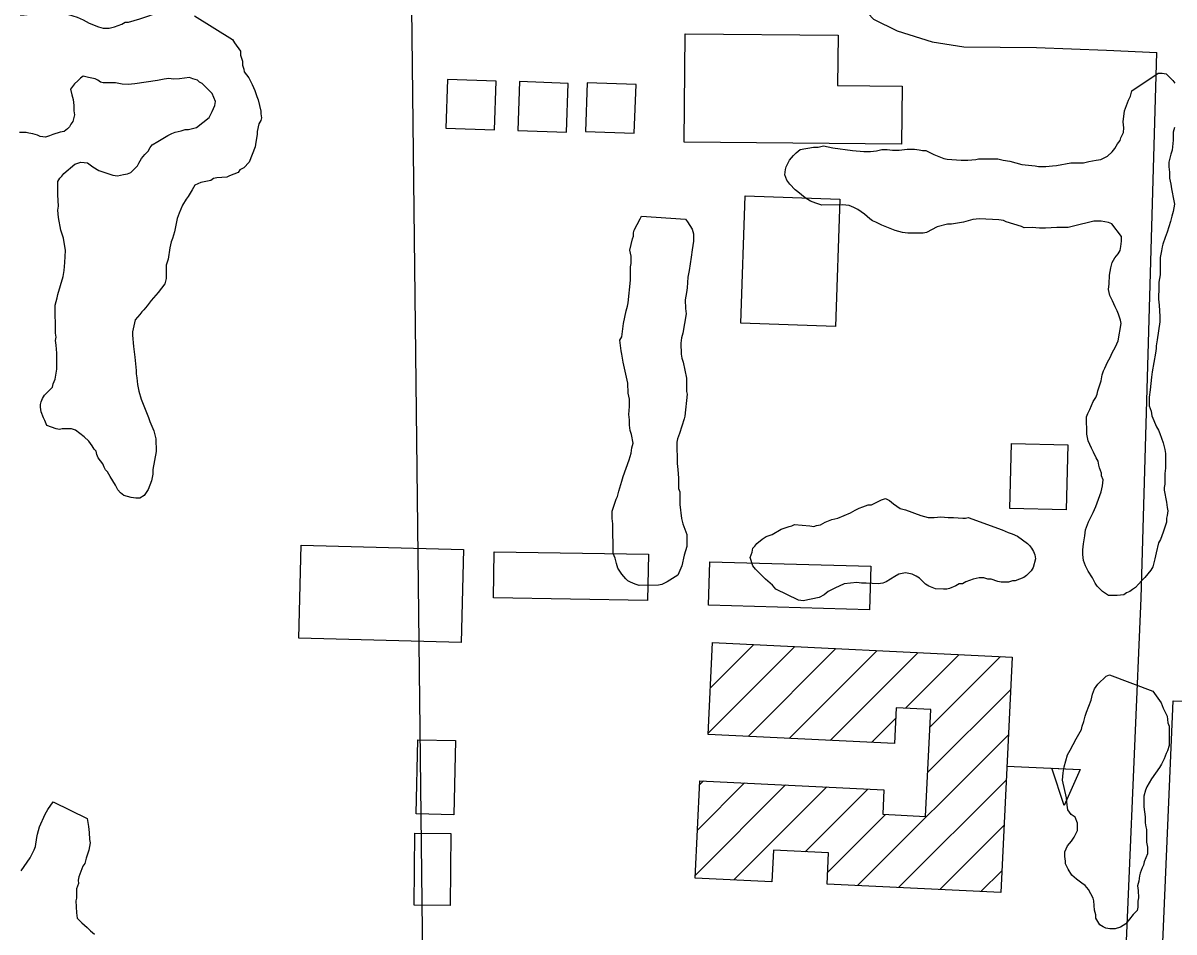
# Model space of a CAD drawing. Extents: x 3677843 to 3715951, y 511991 to 537744.
# Drawn here: x 3702883 to 3703826, y 518404 to 519150 of the extents above; entities that cross this region are included whole.
import ezdxf

# ---------------------------------------------------------------- set-up
doc = ezdxf.new("R2010")
doc.units = 0
for name, color, linetype in [('V-BLDG-OTLN', 7, 'Continuous'), ('V-GRID-MAJR', 7, 'Continuous'), ('V-ROAD-CNTR', 7, 'Continuous'), ('V-SITE-VEGE', 7, 'Continuous')]:
    doc.layers.add(name, color=color, linetype=linetype)

msp = doc.modelspace()

# ---------------------------------------------------------------- linework, layer by layer
at = {"layer": 'V-BLDG-OTLN'}
for p, q in [((3703446.11, 518604.51), (3703481.63, 518640.03)), ((3703444.28, 518567.33), (3703515.33, 518638.38)), ((3703476.96, 518564.65), (3703549.04, 518636.73)), ((3703510.66, 518563), (3703582.74, 518635.08)), ((3703544.36, 518561.35), (3703616.44, 518633.42)), ((3703606.06, 518587.69), (3703650.14, 518631.77)), ((3703626.14, 518572.41), (3703683.85, 518630.12)), ((3703624.32, 518535.23), (3703692.24, 518603.15)), ((3703578.07, 518559.69), (3703597.97, 518579.6)), ((3703566.67, 518442.23), (3703690.41, 518565.97)), ((3703689.15, 518540.3), (3703749.08, 518537.36)), ((3703435.41, 518487.75), (3703474.09, 518526.42)), ((3703437.24, 518524.93), (3703440.39, 518528.08)), ((3703600.37, 518440.57), (3703688.59, 518528.79)), ((3703433.59, 518450.57), (3703507.79, 518524.77)), ((3703465.27, 518446.9), (3703541.49, 518523.12)), ((3703523.66, 518469.93), (3703575.19, 518521.47)), ((3703542.15, 518453.06), (3703589.69, 518500.61)), ((3703634.07, 518438.92), (3703686.77, 518491.61)), ((3703667.77, 518437.27), (3703684.94, 518454.44))]:
    msp.add_line(p, q, dxfattribs=at)
for points in [[(3703602.78, 519050.47), (3703424.58, 519051.94), (3703425.31, 519140.79), (3703550.77, 519139.76), (3703550.42, 519098.38), (3703603.17, 519097.95)], [(3703269.14, 519062.03), (3703270.57, 519102.01), (3703230.6, 519103.44), (3703229.16, 519063.47)], [(3703328.19, 519060.27), (3703329.63, 519100.24), (3703289.66, 519101.68), (3703288.22, 519061.7)], [(3703383.73, 519059.39), (3703385.16, 519099.36), (3703345.19, 519100.8), (3703343.75, 519060.82)], [(3703552.2, 519005.29), (3703548.72, 518900.83), (3703471.09, 518903.43), (3703474.58, 519007.88)], [(3703739.14, 518803.69), (3703737.64, 518750.34), (3703691.46, 518751.64), (3703692.97, 518804.99)], [(3703241.67, 518641.69), (3703108.67, 518645.2), (3703110.69, 518721.42), (3703243.69, 518717.9)], [(3703394.65, 518676.2), (3703268.33, 518678.17), (3703268.92, 518716.11), (3703395.24, 518714.15)], [(3703576.51, 518668.5), (3703444.5, 518672.25), (3703445.52, 518707.89), (3703577.52, 518704.14)], [(3703447.93, 518641.69), (3703693.54, 518629.64), (3703684.06, 518436.47), (3703541.68, 518443.45), (3703542.93, 518468.98), (3703497.8, 518471.2), (3703496.54, 518445.36), (3703433.49, 518448.46), (3703437.4, 518528.22), (3703588.31, 518520.82), (3703587.32, 518500.72), (3703622.54, 518498.99), (3703626.84, 518586.67), (3703598.39, 518588.07), (3703596.95, 518558.77), (3703444.23, 518566.26)], [(3703204.83, 518501.06), (3703206.16, 518561.86), (3703237.22, 518561.18), (3703235.89, 518500.38)], [(3703749.08, 518537.36), (3703736.07, 518507.96), (3703726.01, 518538.49)], [(3703203.36, 518426.12), (3703203.68, 518485.19), (3703233.21, 518485.03), (3703232.89, 518425.96)]]:
    msp.add_lwpolyline(points, close=True, dxfattribs=at)
at = {"layer": 'V-GRID-MAJR'}
msp.add_spline([(3703218.92, 517647.96), (3703148.43, 523705.43), (3703077.91, 529766), (3703007.39, 535826.57), (3703007.35, 535829.64)], degree=3, dxfattribs=at)
at = {"layer": 'V-ROAD-CNTR'}
for points in [[(3703819.23, 519375.89), (3703711.06, 519376.92), (3703678.47, 519375.71), (3703649.68, 519372.9), (3703626.14, 519368.93), (3703607.24, 519359.71), (3703593.26, 519351.56), (3703577.55, 519340.64), (3703566.25, 519327.86), (3703557.38, 519316.44), (3703546.54, 519298.47), (3703539.68, 519266.35), (3703540.03, 519245.66), (3703541.24, 519226.63), (3703546.88, 519208.59), (3703555.06, 519184.07), (3703566.92, 519166.65), (3703579.89, 519152.8), (3703599.21, 519143.21), (3703627.88, 519134.33), (3703653.83, 519130.29), (3703713.51, 519129.72), (3703770.79, 519127.44), (3703812.02, 519125.46)], [(3703778.36, 518192.42), (3703799.13, 518677.91), (3703812.02, 519125.46)], [(3703808.35, 518191.33), (3703825.57, 518593.9)], [(3703825.57, 518593.9), (3703855.52, 518593.42)]]:
    msp.add_lwpolyline(points, dxfattribs=at)
at = {"layer": 'V-SITE-VEGE'}
for points in [[(3702880.19, 519156.44), (3702883.46, 519156.46), (3702888.36, 519157.04), (3702896.54, 519157.63), (3702898.72, 519157.65), (3702901.45, 519158.21), (3702910.17, 519158.27), (3702912.9, 519158.83), (3702927.1, 519154.56), (3702932.03, 519152.41), (3702936.95, 519149.72), (3702944.61, 519146.5), (3702948.44, 519145.43), (3702953.35, 519145.46), (3702957.7, 519146.58), (3702963.69, 519148.8), (3702966.41, 519150.46), (3702969.13, 519150.48), (3702978.39, 519153.26), (3702984.92, 519155.49), (3702988.73, 519156.6), (3702991.45, 519157.71), (3702993.62, 519158.27), (3702996.89, 519158.84)], [(3703023.1, 519155.74), (3703054.31, 519136.31), (3703055.97, 519133.59), (3703060.92, 519126.54), (3703060.94, 519123.26), (3703062.61, 519118.36), (3703062.63, 519115.09), (3703063.75, 519111.83), (3703063.76, 519109.65), (3703067.61, 519104.76), (3703070.37, 519099.33), (3703072.59, 519094.43), (3703074.26, 519089.54), (3703075.36, 519086.81), (3703077.61, 519077.55), (3703077.62, 519075.37), (3703078.19, 519072.11), (3703077.66, 519069.92), (3703076.04, 519067.18), (3703074.45, 519060.63), (3703074.46, 519058.44), (3703073.41, 519051.89), (3703072.89, 519048.07), (3703068.06, 519035.49), (3703063.73, 519031.1), (3703060.47, 519029.44), (3703058.85, 519027.25), (3703051.77, 519024.48), (3703049.6, 519023.37), (3703041.42, 519022.77), (3703038.7, 519022.21), (3703036.53, 519020.56), (3703028.36, 519018.87), (3703023.46, 519016.66), (3703021.31, 519012.82), (3703018.07, 519007.35), (3703016.45, 519005.15), (3703013.21, 519000.23), (3703010.52, 518993.66), (3703008.92, 518989.29), (3703006.81, 518978.37), (3703005.21, 518972.9), (3703004.14, 518970.17), (3703003.08, 518965.25), (3703001.5, 518955.97), (3702999.9, 518951.05), (3702999.97, 518940.14), (3702998.91, 518935.77), (3702993.5, 518928.64), (3702987.54, 518922.06), (3702984.3, 518917.67), (3702981.59, 518914.39), (3702979.97, 518912.74), (3702978.35, 518910.54), (3702974.56, 518906.16), (3702972.44, 518896.32), (3702972.46, 518893.6), (3702973.06, 518884.33), (3702974.21, 518875.61), (3702975.38, 518864.71), (3702975.39, 518861.98), (3702975.96, 518858.71), (3702976.54, 518853.26), (3702977.67, 518847.82), (3702979.35, 518841.28), (3702985.45, 518826.05), (3702986.56, 518822.78), (3702989.88, 518815.17), (3702991.56, 518808.63), (3702991.63, 518798.27), (3702989, 518783.53), (3702989.02, 518779.71), (3702987.97, 518774.25), (3702985.29, 518767.14), (3702982.05, 518762.21), (3702978.24, 518760), (3702974.97, 518759.98), (3702971.15, 518760.5), (3702965.14, 518762.1), (3702962.4, 518764.26), (3702960.2, 518766.98), (3702958.54, 518770.78), (3702954.13, 518777.85), (3702951.92, 518781.65), (3702950.27, 518783.27), (3702949.17, 518785.45), (3702948.06, 518788.17), (3702944.21, 518793.05), (3702943.1, 518795.77), (3702942.54, 518798.49), (3702940.9, 518800.12), (3702939.24, 518802.84), (3702936.48, 518806.64), (3702932.64, 518810.43), (3702925.52, 518815.84), (3702922.24, 518816.91), (3702914.6, 518816.86), (3702912.42, 518816.3), (3702909.69, 518816.82), (3702902.04, 518819.5), (3702900.37, 518823.85)], [(3702900.37, 518823.85), (3702899.27, 518826.03), (3702897.6, 518830.92), (3702897.03, 518834.74), (3702897.01, 518836.92), (3702897.55, 518839.11), (3702898.62, 518841.84), (3702900.24, 518844.58), (3702906.74, 518851.17), (3702907.27, 518853.9), (3702908.88, 518857.73), (3702910.46, 518865.92), (3702910.37, 518879.01), (3702909.79, 518885.55), (3702909.21, 518889.36), (3702909.74, 518892.09), (3702909.18, 518895.36), (3702909.03, 518918.27), (3702910.62, 518924.28), (3702911.15, 518927.01), (3702915.42, 518941.77), (3702916.47, 518946.68), (3702916.98, 518953.23), (3702917.46, 518963.05), (3702915.75, 518973.4), (3702913.53, 518979.93), (3702911.82, 518990.29), (3702911.24, 518996.28), (3702911.76, 518999.56), (3702911.16, 519008.83), (3702911.08, 519019.73), (3702912.7, 519022.47), (3702914.33, 519024.12), (3702915.95, 519026.31), (3702925.17, 519034.01), (3702930.07, 519035.68), (3702935.53, 519035.17), (3702939.91, 519031.92), (3702944.84, 519028.68), (3702956.32, 519024.94), (3702960.14, 519024.42), (3702965.04, 519025.54), (3702968.31, 519026.11), (3702971.03, 519027.22), (3702976.45, 519032.71), (3702977.53, 519034.9), (3702979.68, 519038.73), (3702982.39, 519042.02), (3702985.1, 519044.77), (3702986.72, 519047.51), (3702988.34, 519049.7), (3702993.23, 519052.46), (3703001.38, 519057.42), (3703004.64, 519059.08), (3703007.36, 519060.18), (3703012.26, 519061.31), (3703015.53, 519062.42), (3703018.25, 519062.44), (3703024.79, 519064.12), (3703035.1, 519072.37), (3703037.79, 519077.29), (3703039.94, 519082.22), (3703040.47, 519085.49), (3703037.7, 519092.02), (3703029.46, 519100.15), (3703027.27, 519101.23), (3703025.62, 519102.85), (3703021.8, 519103.92), (3703019.06, 519104.99), (3703010.89, 519103.84), (3703005.98, 519103.81), (3703002.16, 519104.33), (3702998.35, 519103.76), (3702992.9, 519102.64), (3702974.37, 519099.78), (3702968.92, 519099.2), (3702964.01, 519099.72), (3702958.55, 519100.77), (3702948.19, 519100.7), (3702946, 519101.23), (3702943.81, 519102.86), (3702941.62, 519103.93), (3702936.16, 519104.99), (3702931.79, 519106.05), (3702929.62, 519104.4), (3702927.45, 519102.2), (3702924.74, 519100), (3702921.49, 519095.62), (3702922.62, 519090.72), (3702923.73, 519086.91), (3702924.31, 519082), (3702924.34, 519077.64), (3702924.91, 519074.37), (3702924.38, 519072.18), (3702923.31, 519068.9), (3702921.68, 519066.71), (3702920.61, 519064.52), (3702918.98, 519062.88), (3702916.27, 519060.68), (3702913, 519060.11), (3702907.01, 519058.43)], [(3703791.47, 519094.25), (3703813.2, 519108.58), (3703816.47, 519108.6), (3703819.75, 519108.07), (3703825.23, 519102.66), (3703826.88, 519100.48)], [(3703775.28, 518985.06), (3703772.55, 518986.13), (3703766.54, 518987.18), (3703760.54, 518987.14), (3703743.66, 518983.21), (3703739.3, 518982.09), (3703730.03, 518982.03), (3703720.76, 518981.43), (3703715.86, 518981.4), (3703709.85, 518981.9), (3703703.31, 518981.86), (3703701.12, 518982.93), (3703688.55, 518986.67), (3703686.36, 518987.75), (3703682.54, 518988.27), (3703666.71, 518989.25), (3703661.26, 518988.67), (3703653.64, 518986.44), (3703643.84, 518984.74), (3703640.56, 518984.72), (3703631.85, 518982.48), (3703623.15, 518978.06), (3703620.43, 518977.49), (3703607.89, 518977.41), (3703603.52, 518977.93), (3703597.51, 518979.53), (3703586.57, 518983.82), (3703581.64, 518986.51), (3703578.91, 518987.58), (3703576.72, 518989.21), (3703572.33, 518992.99), (3703566.85, 518996.78), (3703563.57, 518998.39), (3703559.74, 519000), (3703554.28, 519000.51), (3703537.37, 519000.4), (3703532.45, 519002), (3703528.08, 519003.61), (3703523.7, 519006.31), (3703517.67, 519011.18), (3703515.47, 519012.8), (3703511.08, 519017.68), (3703508.88, 519020.94), (3703507.21, 519025.29), (3703507.73, 519029.66), (3703508.26, 519031.85), (3703510.95, 519037.32), (3703514.2, 519041.16), (3703516.36, 519043.35), (3703519.62, 519046.1), (3703530.52, 519047.81), (3703534.33, 519047.84), (3703538.69, 519048.96), (3703546.33, 519047.37), (3703562.71, 519045.29), (3703571.99, 519044.27), (3703577.45, 519044.3), (3703582.35, 519044.88), (3703586.71, 519045.99), (3703591.07, 519046.03), (3703595.44, 519045.51), (3703600.89, 519045.54), (3703607.43, 519046.14), (3703613.43, 519046.17), (3703617.25, 519045.65), (3703619.98, 519045.12), (3703622.71, 519045.14), (3703629.28, 519041.91), (3703637.48, 519038.69), (3703640.21, 519038.17), (3703651.67, 519037.15), (3703657.12, 519037.19), (3703663.67, 519037.78), (3703665.85, 519038.34), (3703681.66, 519038.44), (3703686.03, 519037.38), (3703691.5, 519036.32), (3703701.33, 519033.66), (3703712.25, 519032.64), (3703714.98, 519032.11), (3703720.98, 519032.15), (3703726.43, 519032.73), (3703729.7, 519032.76), (3703741.68, 519035.02), (3703752.05, 519035.09), (3703756.4, 519036.2), (3703762.4, 519037.33), (3703766.21, 519037.91), (3703771.65, 519040.67), (3703775.44, 519043.97), (3703777.6, 519046.71), (3703779.76, 519050.54), (3703781.92, 519053.28), (3703782.46, 519055.47), (3703784.61, 519059.84), (3703785.13, 519063.67), (3703784.55, 519068.57), (3703785.58, 519077.85), (3703788.79, 519086.6), (3703790.41, 519089.88), (3703791.47, 519094.25)], [(3703826.58, 519063.94), (3703825.52, 519060.11), (3703825.56, 519053.57), (3703824.52, 519045.38), (3703823.45, 519042.1), (3703821.86, 519035.54), (3703821.88, 519031.73), (3703822.46, 519027.37), (3703822.49, 519022.46), (3703823.61, 519017.56), (3703824.19, 519013.74), (3703825.89, 519003.94), (3703826.45, 519001.21), (3703825.4, 518995.21), (3703824.33, 518991.38), (3703823.27, 518987.01), (3703820.6, 518978.27), (3703818.99, 518973.89), (3703816.85, 518968.42), (3703816.31, 518966.24), (3703815.79, 518962.96), (3703814.73, 518957.5), (3703814.83, 518943.32), (3703813.78, 518937.31), (3703813.8, 518933.49), (3703813.33, 518923.13), (3703813.9, 518918.23), (3703814.51, 518908.96), (3703814.54, 518904.59), (3703812.45, 518889.85), (3703811.4, 518884.93), (3703811.41, 518882.75), (3703810.89, 518878.93), (3703808.26, 518863.65), (3703807.75, 518859.28), (3703806.72, 518848.91)], [(3702907.01, 519058.43), (3702904.29, 519057.33), (3702901.03, 519056.21), (3702896.66, 519056.73), (3702894.47, 519057.8), (3702890.65, 519058.87), (3702887.37, 519059.4), (3702885.19, 519059.93), (3702879.73, 519059.89)], [(3703806.72, 518848.91), (3703805.67, 518842.9), (3703805.72, 518835.81), (3703807.39, 518831.46), (3703807.95, 518827.64), (3703811.83, 518818.4), (3703813.49, 518815.68), (3703814.6, 518812.96), (3703817.37, 518805.34), (3703818.5, 518799.89), (3703819.07, 518796.63), (3703819.15, 518784.63), (3703818.63, 518780.26), (3703818.69, 518771.53), (3703818.16, 518768.8), (3703818.17, 518766.62), (3703819.87, 518756.81), (3703820.45, 518752.45), (3703821.01, 518749.73), (3703820.49, 518745.91), (3703819.96, 518743.73), (3703819.98, 518740.45), (3703817.31, 518732.25), (3703815.17, 518726.24), (3703813.55, 518723.5), (3703811.42, 518715.3), (3703810.36, 518710.39), (3703808.77, 518703.83), (3703807.15, 518701.1), (3703802.28, 518695.07), (3703799.57, 518692.32), (3703794.7, 518686.83), (3703791.98, 518685.18), (3703789.81, 518683.53), (3703787.09, 518682.42), (3703784.92, 518680.77), (3703779.47, 518680.19), (3703772.38, 518680.14), (3703767.45, 518683.38), (3703763.06, 518687.71), (3703761.4, 518690.43), (3703759.19, 518694.78), (3703755.89, 518700.21), (3703753.67, 518704.56), (3703752.01, 518708.92), (3703751.43, 518713.82), (3703751.41, 518717.64), (3703751.92, 518722.55), (3703752.97, 518729.1), (3703753.48, 518734.02), (3703756.17, 518740.58), (3703759.93, 518748.24), (3703762.08, 518753.16), (3703766.37, 518765.19), (3703767.42, 518770.11), (3703767.94, 518775.02), (3703766.83, 518778.28), (3703766.81, 518780.46), (3703765.15, 518784.82), (3703764.59, 518786.99), (3703764.02, 518790.26), (3703762.37, 518792.98), (3703760.15, 518797.87), (3703758.49, 518801.14), (3703755.73, 518807.12), (3703754.6, 518812.56), (3703754.51, 518826.74), (3703755.58, 518829.48), (3703757.2, 518832.76), (3703759.88, 518839.33), (3703762.04, 518842.61), (3703763.11, 518845.35), (3703763.64, 518848.08), (3703766.31, 518856.28), (3703767.37, 518861.19), (3703768.44, 518864.47), (3703769.52, 518866.66), (3703771.67, 518871.58), (3703773.82, 518875.42), (3703775.43, 518879.24), (3703778.13, 518884.17), (3703780.28, 518889.09), (3703782.91, 518903.29), (3703782.35, 518906.02), (3703780.68, 518910.92), (3703779.57, 518913.63), (3703777.91, 518916.9), (3703775.7, 518921.79), (3703773.49, 518926.14), (3703772.37, 518931.04), (3703772.88, 518935.95), (3703773.38, 518943.05), (3703774.43, 518949.05), (3703775.49, 518953.42), (3703777.65, 518957.26), (3703780.35, 518960.55), (3703781.97, 518963.29), (3703782.5, 518966.56), (3703783.01, 518970.93), (3703782.99, 518974.75), (3703775.28, 518985.06)], [(3702880.99, 518454.47), (3702888.55, 518464.88), (3702891.78, 518471.45), (3702892.86, 518474.18), (3702893.9, 518481.82), (3702894.42, 518484.55), (3702896.02, 518490.56), (3702900.86, 518500.96), (3702903.02, 518504.79), (3702907.34, 518510.82)], [(3702907.34, 518510.82), (3702935.25, 518497.37), (3702936.38, 518490.83), (3702936.96, 518485.92), (3702937, 518479.92), (3702937.56, 518477.2), (3702936.51, 518471.19), (3702934.37, 518464.63), (3702933.31, 518460.26), (3702931.69, 518458.07), (3702928.47, 518449.32), (3702927.95, 518446.59), (3702927.96, 518443.86), (3702926.36, 518439.49), (3702926.41, 518431.86), (3702925.88, 518429.67), (3702926.48, 518419.86), (3702927.06, 518415.5), (3702930.9, 518411.7), (3702935.29, 518407.91), (3702938.04, 518405.21), (3702941.33, 518402.5)]]:
    msp.add_lwpolyline(points, dxfattribs=at)
for points in [[(3703389.62, 518991.25), (3703425.63, 518988.76), (3703427.28, 518986.59), (3703431.15, 518980.61), (3703432.26, 518976.8), (3703432.3, 518970.8), (3703431.25, 518963.71), (3703430.2, 518957.7), (3703428.64, 518946.78), (3703427.58, 518941.32), (3703427.1, 518932.59), (3703426.57, 518928.77), (3703425.52, 518922.76), (3703425.57, 518915.67), (3703426.14, 518911.31), (3703423.52, 518895.47), (3703422.46, 518891.65), (3703421.94, 518887.28), (3703422, 518878.01), (3703422.57, 518874.74), (3703423.68, 518871.48), (3703426.49, 518858.41), (3703426.56, 518847.49), (3703427.12, 518845.32), (3703425.06, 518827.31), (3703424.53, 518825.12), (3703420.79, 518813.1), (3703419.18, 518808.72), (3703418.65, 518805.99), (3703418.77, 518788.54), (3703419.35, 518783.63), (3703419.94, 518776.54), (3703420, 518767.82), (3703421.11, 518765.1), (3703421.17, 518754.73), (3703422.34, 518743.29), (3703423.46, 518738.93), (3703426.79, 518730.23), (3703426.85, 518720.41), (3703424.72, 518713.31), (3703422.59, 518704.57), (3703419.37, 518696.91), (3703410.68, 518691.4), (3703406.33, 518689.19), (3703403.61, 518688.62), (3703387.79, 518688.52), (3703384.51, 518689.59), (3703380.68, 518691.2), (3703378.5, 518692.28), (3703376.85, 518693.9), (3703373.55, 518697.7), (3703370.25, 518702.59), (3703369.13, 518706.39), (3703368.01, 518710.75), (3703366.35, 518714.56), (3703366.19, 518739.1), (3703365.62, 518743.46), (3703365.57, 518749.46), (3703368.78, 518759.3), (3703369.86, 518761.49), (3703370.92, 518765.86), (3703373.59, 518774.06), (3703374.66, 518777.88), (3703379.48, 518791.55), (3703381.08, 518797.02), (3703381.6, 518801.38), (3703382.66, 518805.21), (3703381.52, 518812.29), (3703380.41, 518815.56), (3703379.84, 518819.92), (3703379.81, 518824.28), (3703379.23, 518828.64), (3703379.74, 518835.19), (3703379.7, 518841.19), (3703378.58, 518846.09), (3703378.52, 518854.27), (3703374.59, 518871.7), (3703373.46, 518878.24), (3703372.89, 518880.96), (3703371.74, 518889.68), (3703373.36, 518892.42), (3703374.41, 518898.97), (3703374.93, 518903.33), (3703377.04, 518913.71), (3703378.1, 518917.54), (3703378.63, 518920.27), (3703380.69, 518938.83), (3703380.62, 518949.74), (3703381.15, 518952.47), (3703381.11, 518958.47), (3703379.99, 518963.37), (3703382.11, 518972.65), (3703383.18, 518974.84), (3703383.16, 518977.57), (3703383.7, 518979.76), (3703388.54, 518989.06)], [(3703657.42, 518744.29), (3703685.3, 518734.11), (3703690.22, 518731.96), (3703693.5, 518730.89), (3703697.88, 518728.74), (3703706.1, 518722.79), (3703707.75, 518721.17), (3703709.4, 518719), (3703711.05, 518716.28), (3703712.16, 518713.56), (3703712.73, 518710.29), (3703710.59, 518703.19), (3703708.98, 518700.45), (3703705.18, 518696.61), (3703703.01, 518694.96), (3703695.94, 518692.18), (3703693.76, 518692.17), (3703690.49, 518691.06), (3703684.5, 518691.02), (3703681.76, 518691.54), (3703676.29, 518693.69), (3703673.57, 518693.67), (3703670.29, 518694.74), (3703666.47, 518694.72), (3703661.56, 518693.59), (3703655.58, 518691.37), (3703652.87, 518689.72), (3703650.14, 518689.7), (3703647.42, 518688.04), (3703641.98, 518685.83), (3703639.81, 518685.27), (3703637.08, 518685.25), (3703630.53, 518685.75), (3703625.06, 518687.9), (3703622.32, 518689.52), (3703617.38, 518694.39), (3703614.65, 518696.01), (3703611.36, 518697.63), (3703605.9, 518698.68), (3703600.45, 518697.55), (3703597.19, 518695.9), (3703590.13, 518691.49), (3703587.41, 518690.38), (3703583.6, 518689.81), (3703573.77, 518690.29), (3703569.96, 518690.26), (3703566.14, 518690.78), (3703555.78, 518689.62), (3703548.17, 518686.3), (3703542.73, 518683.54), (3703539.48, 518680.79), (3703535.13, 518678.58), (3703522.05, 518675.77), (3703518.23, 518676.29), (3703499.63, 518685.43), (3703496.88, 518688.69), (3703491.39, 518693.56), (3703483.16, 518701.69), (3703480.96, 518704.4), (3703478.73, 518711.48), (3703480.34, 518715.85), (3703480.86, 518719.13), (3703482.49, 518720.78), (3703484.11, 518722.97), (3703488.45, 518726.27), (3703491.71, 518728.47), (3703496.6, 518730.14), (3703504.21, 518734.56), (3703510.74, 518736.78), (3703512.92, 518737.34), (3703515.1, 518738.45), (3703527.65, 518737.44), (3703530.92, 518736.91), (3703533.1, 518737.48), (3703536.37, 518738.04), (3703540.17, 518740.24), (3703542.89, 518741.36), (3703545.61, 518742.46), (3703550.52, 518743.59), (3703560.85, 518748.02), (3703564.65, 518750.23), (3703567.91, 518751.88), (3703571.18, 518753), (3703575.53, 518754.66), (3703578.26, 518754.68), (3703580.44, 518755.78), (3703586.42, 518758.55), (3703589.68, 518759.66), (3703592.97, 518758.05), (3703596.25, 518755.34), (3703601.73, 518751.56), (3703606.11, 518750.5), (3703618.68, 518745.67), (3703624.69, 518744.08), (3703629.6, 518744.11), (3703635.05, 518744.69), (3703641.06, 518744.18), (3703645.42, 518744.21), (3703653.06, 518743.72), (3703655.24, 518743.73)], [(3703773.35, 518615.24), (3703808.89, 518601.84), (3703815.5, 518592.06), (3703817.17, 518587.71), (3703820.48, 518581.19), (3703821.07, 518575.74), (3703822.18, 518573.02), (3703822.28, 518557.2), (3703820.67, 518552.83), (3703819.6, 518550.64), (3703817.99, 518546.27), (3703815.83, 518541.89), (3703814.21, 518539.15), (3703807.73, 518529.83), (3703803.96, 518523.26), (3703802.88, 518520.53), (3703801.28, 518515.61), (3703801.33, 518506.88), (3703802.48, 518498.71), (3703802.52, 518493.8), (3703803.08, 518490.53), (3703803.64, 518488.35), (3703803.71, 518477.99), (3703804.28, 518473.63), (3703804.32, 518468.18), (3703801.64, 518461.61), (3703801.11, 518458.88), (3703800.03, 518456.69), (3703798.43, 518452.32), (3703797.89, 518450.13), (3703797.38, 518445.77), (3703796.31, 518441.94), (3703796.88, 518438.13), (3703796.92, 518432.13), (3703796.39, 518429.4), (3703796.42, 518424.49), (3703795.9, 518421.76), (3703792.65, 518418.47), (3703786.7, 518410.79), (3703782.35, 518408.03), (3703778, 518406.91), (3703773.63, 518406.88), (3703770.36, 518407.41), (3703768.17, 518408.49), (3703765.43, 518410.1), (3703762.12, 518415.54), (3703762.1, 518418.26), (3703760.99, 518422.07), (3703760.39, 518429.71), (3703759.83, 518431.88), (3703755.97, 518438.95), (3703753.22, 518442.2), (3703750.48, 518444.37), (3703746.09, 518447.61), (3703742.25, 518450.86), (3703739.49, 518455.75), (3703737.28, 518460.1), (3703737.27, 518462.28), (3703736.7, 518466.09), (3703736.67, 518469.91), (3703738.82, 518474.84), (3703742.07, 518478.67), (3703744.23, 518481.96), (3703746.92, 518487.43), (3703746.89, 518493.43), (3703745.22, 518498.33), (3703741.93, 518500.49), (3703739.17, 518504.29), (3703738.6, 518508.11), (3703738.02, 518514.1), (3703734.65, 518528.81), (3703735.16, 518534.81), (3703736.21, 518539.73), (3703738.88, 518549.56), (3703741.03, 518553.39), (3703745.88, 518562.7), (3703750.19, 518570.36), (3703750.72, 518573.09), (3703752.33, 518576.92), (3703753.4, 518581.29), (3703754.46, 518584.57), (3703758.22, 518594.41), (3703759.27, 518599.33), (3703760.88, 518603.7), (3703763.59, 518607.54), (3703770.63, 518614.13)]]:
    msp.add_lwpolyline(points, close=True, dxfattribs=at)

doc.saveas('drawing.dxf')
